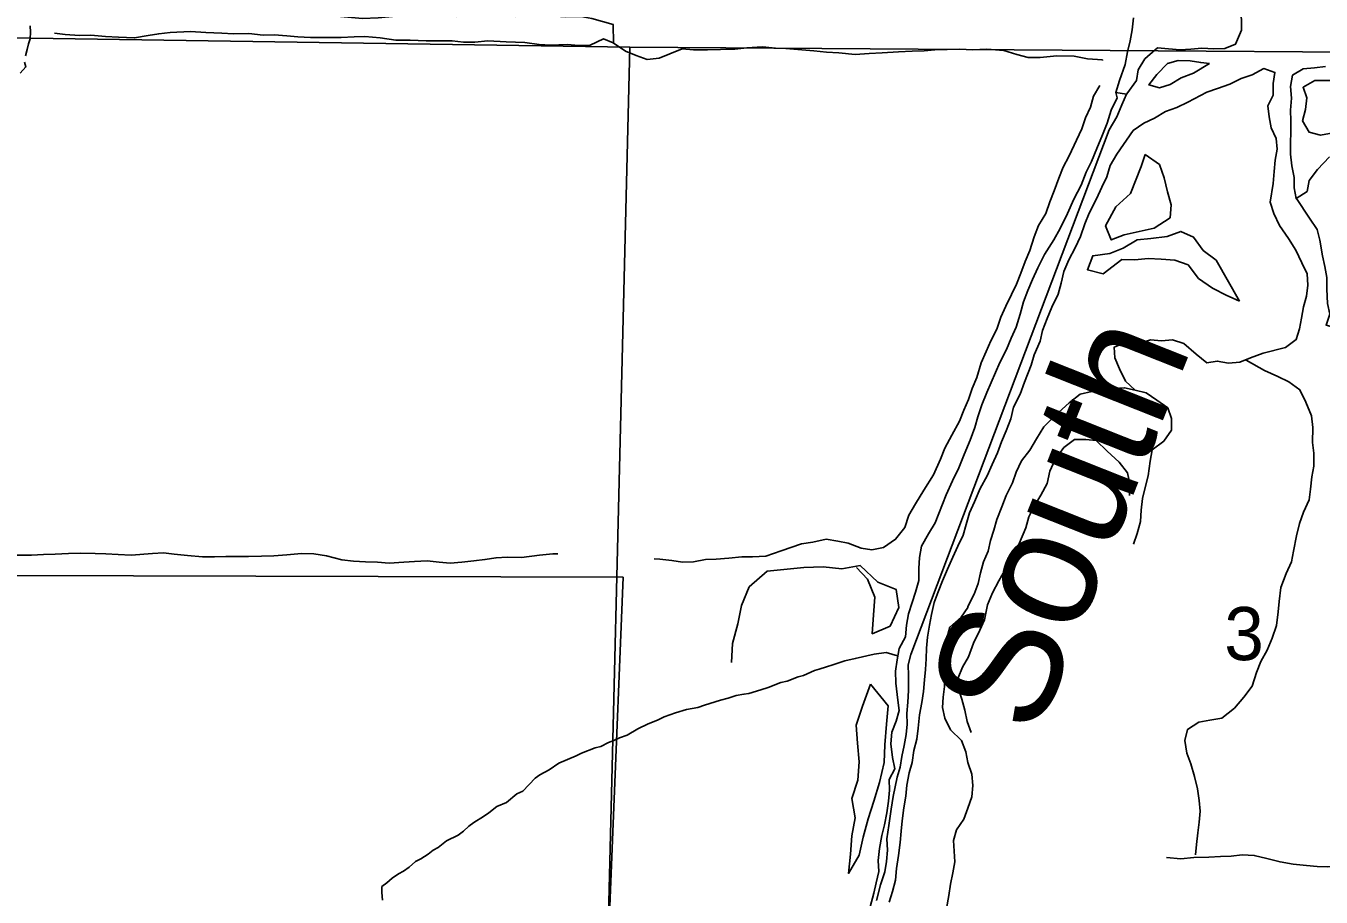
# Model space of a CAD drawing. Extents: x 1588073 to 2013523, y 1090242 to 1357120.
# Drawn here: x 1825795 to 1831179, y 1245725 to 1249348 of the extents above; entities that cross this region are included whole.
import ezdxf

# ---------------------------------------------------------------- set-up
doc = ezdxf.new("R2010")
doc.units = 0
for name, color, linetype in [('GM_X_County_Road', 7, 'Continuous'), ('GM_X_Major_Lake', 7, 'Continuous'), ('GM_X_Minor_Lake', 7, 'Continuous'), ('GM_X_Minor_River', 7, 'Continuous'), ('GM_X_Minor_River_Text', 7, 'Continuous'), ('GM_X_Section', 7, 'Continuous'), ('GM_X_Section_Text', 7, 'Continuous')]:
    doc.layers.add(name, color=color, linetype=linetype)

msp = doc.modelspace()

# ---------------------------------------------------------------- linework, layer by layer
at = {"layer": 'GM_X_County_Road'}
for points in [[(1816265, 1247010.7), (1816903.7, 1246943.8), (1817234.7, 1246951), (1817399.8, 1246954.5), (1821264.7, 1247037.4), (1823695.3, 1247068.1), (1828278.4, 1247055.3)], [(1828235.4, 1245996.5), (1828278.4, 1247055.3)], [(1828170.9, 1244408.3), (1828235.4, 1245996.5), (1828235.4, 1245996.5)]]:
    msp.add_lwpolyline(points, dxfattribs=at)
at = {"layer": 'GM_X_Major_Lake'}
msp.add_line((1830326.5, 1249072), (1830370.6, 1249064.1), dxfattribs=at)
for points in [[(1830488.8, 1249248.3), (1830498.9, 1249257.1), (1830544.9, 1249252.7), (1830592.9, 1249248.2), (1830637, 1249251.9), (1830683.1, 1249255.5), (1830733.2, 1249253.1), (1830779.3, 1249254.7), (1830823.5, 1249272.4), (1830847.9, 1249330.4), (1830848.3, 1249376.6), (1830840.6, 1249424.8), (1830833, 1249479), (1830855.3, 1249523), (1830889.7, 1249566.8), (1830974.3, 1249630.4), (1831004.7, 1249676.3), (1831049, 1249712), (1831095.3, 1249735.7), (1831139.5, 1249761.4), (1831177.9, 1249809.3), (1831198.3, 1249853.2)], [(1830399.6, 1249382.3), (1830393.2, 1249332.2), (1830384.9, 1249286.1), (1830374.5, 1249240), (1830364.1, 1249187.9), (1830341.6, 1249121.9), (1830326.5, 1249072)], [(1830370.6, 1249064.1), (1830371.3, 1249065.5), (1830411.7, 1249121.3), (1830418.1, 1249165.4), (1830446.4, 1249211.3), (1830488.8, 1249248.3)]]:
    msp.add_lwpolyline(points, dxfattribs=at)
at = {"layer": 'GM_X_Minor_Lake'}
for points in [[(1830448.1, 1248813.6), (1830431.2, 1248764), (1830386.3, 1248652), (1830325.8, 1248596.3), (1830283.1, 1248516.4), (1830306.7, 1248458), (1830361, 1248479.6), (1830485.4, 1248506.7), (1830551.8, 1248550.2), (1830556.2, 1248604.4), (1830540.6, 1248658.7), (1830527, 1248717), (1830507.3, 1248771.4)], [(1830507.3, 1248771.4), (1830448.1, 1248813.6)], [(1830840.3, 1248204.1), (1830742.8, 1248374.1), (1830689, 1248414.7), (1830649.4, 1248469.2), (1830595.5, 1248493.7), (1830539.2, 1248472.1), (1830471, 1248464.6), (1830414.9, 1248459.1), (1830356.6, 1248423.4), (1830300.3, 1248401.8), (1830230.1, 1248392.4), (1830207.7, 1248334.4), (1830273.7, 1248317.8), (1830350.2, 1248377.3), (1830404.3, 1248374.9), (1830460.4, 1248380.4), (1830514.5, 1248378), (1830570.5, 1248373.5), (1830626.5, 1248355), (1830670.1, 1248298.4), (1830727.9, 1248257.8), (1830787.8, 1248227.2), (1830797.4, 1248223)], [(1830797.4, 1248223), (1830840.3, 1248204.1)], [(1829246.4, 1246440.1), (1829251.9, 1246365.8), (1829259.3, 1246287.5), (1829252.7, 1246211.3), (1829228.2, 1246135.2), (1829241.6, 1246054.9), (1829229, 1245980.7), (1829222.5, 1245904.5), (1829213.9, 1245824.3), (1829258.5, 1245900.2), (1829275.1, 1245974.3), (1829295.6, 1246050.4), (1829320.2, 1246124.4), (1829342.8, 1246202.5), (1829363.4, 1246284.6), (1829366, 1246358.8), (1829372.6, 1246445.1), (1829379.2, 1246521.3), (1829305.6, 1246610.3)], [(1829305.6, 1246610.3), (1829273, 1246520.1), (1829246.4, 1246440.1)]]:
    msp.add_lwpolyline(points, dxfattribs=at)
at = {"layer": 'GM_X_Minor_River'}
msp.add_line((1830370.6, 1249064.1), (1830326.5, 1249072), dxfattribs=at)
for points in [[(1827032.4, 1249398.4), (1827102.5, 1249387.8), (1827194.6, 1249379), (1827258.7, 1249382.5), (1827318.8, 1249388), (1827364.9, 1249393.6), (1827413.1, 1249399.2), (1827483.2, 1249408.7), (1827527.2, 1249394.3), (1827583.2, 1249387.8), (1827627.3, 1249391.4), (1827677.4, 1249389), (1827779.6, 1249388.2), (1827829.6, 1249387.7), (1827897.7, 1249389.2), (1827993.9, 1249388.4), (1828039.9, 1249386), (1828102, 1249387.5), (1828148.1, 1249379.1), (1828236, 1249354.2), (1828237.6, 1249276.2)], [(1825793.2, 1249224.2), (1825799.4, 1249250.2), (1825805.6, 1249274.2), (1825811.8, 1249294.2), (1825814, 1249322.3), (1825812.2, 1249348.4)], [(1828236.7, 1249277.8), (1828195.5, 1249294.4), (1828141.2, 1249268.7), (1828093.2, 1249267.1), (1828045.1, 1249271.6), (1827975, 1249268.1), (1827928.9, 1249270.5), (1827868.9, 1249279.1), (1827790.8, 1249281.7), (1827714.7, 1249286.3), (1827660.6, 1249280.8), (1827614.5, 1249281.2), (1827566.5, 1249285.6), (1827458.3, 1249286.5), (1827392.2, 1249289.1), (1827332.1, 1249289.6), (1827268.1, 1249298.1), (1827204, 1249304.7), (1827160, 1249303), (1827105.8, 1249299.5), (1827037.7, 1249300), (1826977.7, 1249300.5), (1826925.6, 1249303), (1826879.5, 1249307.4), (1826827.5, 1249311.8), (1826781.4, 1249310.2), (1826721.4, 1249316.7), (1826657.3, 1249315.3), (1826609.2, 1249317.7), (1826543.1, 1249320.2), (1826479.1, 1249324.8), (1826394.9, 1249321.5), (1826346.8, 1249315.8), (1826302.6, 1249308.2), (1826246.5, 1249298.6), (1826180.4, 1249301.2), (1826126.3, 1249303.6), (1826064.3, 1249310.2), (1826018.2, 1249308.6), (1825958.1, 1249313.1), (1825914.1, 1249317.5)], [(1830270.1, 1249204.8), (1830270.1, 1249206.8), (1830208.1, 1249211.3), (1830152.1, 1249221.8), (1830080, 1249224.4), (1830011.8, 1249217), (1829961.7, 1249217.4), (1829913.7, 1249229.8), (1829859.8, 1249246.3), (1829789.7, 1249250.9), (1829729.6, 1249249.4), (1829677.5, 1249251.9), (1829573.3, 1249248.7), (1829529.2, 1249245.1), (1829479.2, 1249243.5), (1829423, 1249240), (1829354.9, 1249236.5), (1829300.8, 1249233), (1829242.7, 1249229.4), (1829174.6, 1249236), (1829122.6, 1249238.5), (1829070.5, 1249244.9), (1829020.5, 1249249.3), (1828954.4, 1249253.9), (1828910.4, 1249256.3), (1828856.3, 1249260.8), (1828792.2, 1249257.3), (1828742.1, 1249251.7), (1828682, 1249250.2), (1828627.9, 1249248.6), (1828569.8, 1249249.1), (1828523.7, 1249253.5), (1828471.5, 1249231.9), (1828427.3, 1249214.2), (1828377.2, 1249208.6), (1828331.2, 1249225), (1828287.3, 1249243.4), (1828235.7, 1249278.3)], [(1825770.7, 1249152.1), (1825794.9, 1249178), (1825789, 1249198.1)], [(1830715.3, 1249191.7), (1830678.7, 1249195.4), (1830634.7, 1249203.7), (1830584.6, 1249204.2), (1830540.5, 1249192.5), (1830496, 1249146.7), (1830463.7, 1249102.8), (1830507.7, 1249090.4), (1830551.8, 1249104.1), (1830598.1, 1249131.8), (1830648.3, 1249151.5), (1830715.3, 1249191.7)], [(1830406.1, 1247833.1), (1830366.6, 1247871.5), (1830340.9, 1247921.9), (1830321.2, 1247968.2), (1830319.5, 1248012.4), (1830367.7, 1248032.1), (1830411.7, 1248023.7), (1830470, 1248043.2), (1830516, 1248038.8), (1830562.1, 1248042.5), (1830608.1, 1248028), (1830659.8, 1247983.5), (1830703.6, 1247947), (1830747.8, 1247954.6), (1830793.8, 1247946.2), (1830841.9, 1247949.8), (1830886.1, 1247967.5), (1830938.3, 1247987.1), (1831030.6, 1248010.5), (1831074.9, 1248044.2), (1831089.3, 1248088.2), (1831097.6, 1248132.3), (1831106, 1248180.4), (1831118.3, 1248224.4), (1831124.7, 1248270.5), (1831121, 1248316.7), (1831099.3, 1248363.1), (1831073.6, 1248415.4), (1831043.9, 1248463.9), (1831006.3, 1248518.4), (1830982.6, 1248568.7), (1830966.9, 1248615), (1830979.5, 1248693.2), (1830983.9, 1248743.3), (1830988.2, 1248789.4), (1830996.6, 1248835.5), (1830992.9, 1248879.7), (1830971.2, 1248924), (1830963.5, 1248970.2), (1830957.8, 1249016.4), (1830980.2, 1249060.4), (1830980.5, 1249108.5), (1830986.9, 1249154.6), (1830940.9, 1249171.1), (1830892.7, 1249145.4), (1830846.5, 1249129.7), (1830800.2, 1249106), (1830748, 1249088.4), (1830703.8, 1249072.7), (1830625.4, 1249031.2), (1830579.2, 1249009.6), (1830533, 1248991.9), (1830486.7, 1248964.2), (1830442.5, 1248944.5), (1830398.2, 1248912.7)], [(1831197.4, 1249179), (1831151.3, 1249173.3), (1831105.2, 1249169.7), (1831060.9, 1249144), (1831052.5, 1249095.9), (1831056.2, 1249047.7), (1831051.8, 1248997.6), (1831053.5, 1248953.4), (1831052.5, 1248815), (1831058.2, 1248766.8), (1831067.8, 1248718.5), (1831067.5, 1248674.4), (1831075.2, 1248630.1), (1831121.5, 1248659.9), (1831129.8, 1248706), (1831164.2, 1248751.8), (1831214.7, 1248803.6)], [(1828406.4, 1247132.5), (1828430.2, 1247131.2), (1828480.2, 1247124.8), (1828524.2, 1247118.4), (1828570.3, 1247120), (1828620.4, 1247129.6), (1828664.5, 1247131.2), (1828716.6, 1247134.8), (1828770.7, 1247140.4), (1828814.8, 1247140), (1828870.9, 1247143.6), (1828935.2, 1247165.1), (1829019.5, 1247194.5), (1829065.7, 1247202.1), (1829121.8, 1247213.7), (1829169.8, 1247205.3), (1829213.8, 1247196.9), (1829267.8, 1247176.4), (1829311.8, 1247170), (1829360, 1247179.6), (1829410.3, 1247213.3), (1829448.7, 1247263.1), (1829465.1, 1247313.2), (1829493.5, 1247361.1), (1829527.9, 1247417), (1829568.5, 1247480.9), (1829597, 1247546.9), (1829615.4, 1247592.9), (1829643.8, 1247646.8), (1829676.3, 1247704.7), (1829694.6, 1247750.7), (1829713, 1247794.7), (1829729.3, 1247840.7), (1829747.7, 1247886.7), (1829766.2, 1247946.8), (1829786.6, 1247994.8), (1829806.9, 1248038.8), (1829831.3, 1248086.7), (1829847.7, 1248136.7), (1829868.1, 1248182.7), (1829892.4, 1248230.7), (1829912.8, 1248274.7), (1829931.1, 1248320.6), (1829949.5, 1248368.7), (1829967.9, 1248414.7), (1829986.3, 1248470.7), (1830004.7, 1248518.7), (1830035.1, 1248568.6), (1830051.5, 1248616.6), (1830069.9, 1248662.6), (1830088.3, 1248714.7), (1830106.6, 1248760.7), (1830131, 1248804.6), (1830183.9, 1248920.6), (1830200.3, 1248966.6), (1830220.6, 1249010.6), (1830233, 1249056.6), (1830259.3, 1249100.5)], [(1831229.4, 1248903.8), (1831177.3, 1248894.2), (1831129.3, 1248906.6), (1831101.6, 1248953), (1831114, 1249001.1), (1831120.3, 1249049.2), (1831104.6, 1249093.5), (1831152.9, 1249121.2), (1831305.2, 1249121.3)], [(1830326.5, 1249072), (1830331.1, 1249049.8), (1830306.7, 1248997.8), (1830290.2, 1248943.7), (1830269.9, 1248895.8), (1830247.4, 1248837.8), (1830225, 1248783.8), (1830202.6, 1248739.8), (1830182.2, 1248685.8), (1830151.7, 1248627.8), (1830125.3, 1248567.9), (1830094.8, 1248505.9), (1830068.4, 1248458), (1830029.9, 1248398.1), (1830001.4, 1248342.1), (1829979, 1248294.2), (1829960.7, 1248248.2), (1829942.3, 1248200.2), (1829927.9, 1248150.1), (1829911.5, 1248096.1), (1829891.1, 1248050.1), (1829870.7, 1248002.1), (1829844.3, 1247948.1), (1829789.3, 1247824.2), (1829768.9, 1247772.2), (1829752.5, 1247722.1), (1829740.2, 1247678.1), (1829719.8, 1247626.1), (1829695.3, 1247566.1), (1829672.8, 1247510.1), (1829646.4, 1247456.1), (1829619.9, 1247398.2), (1829575, 1247282.1), (1829546.7, 1247236.2), (1829518.2, 1247184.3), (1829509.9, 1247138.2), (1829507.5, 1247092.1), (1829507.2, 1247041.9), (1829492.8, 1246993.9), (1829478.5, 1246949.9), (1829464.1, 1246903.8), (1829455.7, 1246855.7), (1829451.4, 1246807.6), (1829425, 1246759.7), (1829416.6, 1246711.6), (1829410.3, 1246665.5), (1829411.9, 1246615.3), (1829419.4, 1246545), (1829425.1, 1246500.8), (1829412.8, 1246456.8), (1829394.4, 1246410.8), (1829390.1, 1246362.6), (1829397.7, 1246306.4), (1829407.3, 1246258.2), (1829383, 1246214.2), (1829384.6, 1246170.1), (1829380.3, 1246123.9), (1829373.9, 1246075.8), (1829363.6, 1246025.8), (1829353.2, 1245981.7), (1829342.8, 1245927.6), (1829338.5, 1245877.5), (1829340.1, 1245831.3), (1829329.8, 1245785.2), (1829319.4, 1245741.2), (1829305, 1245685.1)], [(1829473.8, 1246735), (1830298.1, 1248915.6), (1830330.5, 1248969.5), (1830350.9, 1249019.5), (1830370.6, 1249064.1)], [(1830398.2, 1248912.7), (1830329.4, 1248815), (1830303, 1248767.1), (1830288.6, 1248721), (1830268.3, 1248677), (1830245.9, 1248629.1), (1830215.4, 1248569.1), (1830197.1, 1248525.1), (1830178.6, 1248473.1), (1830156.3, 1248425.1), (1830129.9, 1248375.2), (1830109.5, 1248327.2), (1830099.1, 1248279.1), (1830086.8, 1248233.1), (1830060.3, 1248179.1), (1830039.9, 1248131.1), (1830021.5, 1248081.1), (1830011.2, 1248037), (1829986.8, 1247981.1), (1829974.4, 1247937), (1829945.9, 1247867), (1829927.5, 1247817), (1829901, 1247763), (1829888.7, 1247715), (1829870.3, 1247665), (1829849.9, 1247619), (1829833.6, 1247573), (1829811.2, 1247525), (1829790.8, 1247477), (1829762.4, 1247425.1), (1829737.9, 1247369.1), (1829717.6, 1247323.1), (1829703.2, 1247275.1), (1829690.8, 1247231), (1829668.5, 1247185.1), (1829648.1, 1247139.1), (1829625.7, 1247089.1), (1829605.3, 1247041.1), (1829587, 1246995.1), (1829570.6, 1246951.1), (1829560.2, 1246901), (1829551.9, 1246856.9), (1829543.5, 1246806.8), (1829539.2, 1246760.7), (1829536.9, 1246716.6), (1829534.5, 1246672.5), (1829530.2, 1246628.4), (1829525.9, 1246580.2), (1829519.5, 1246534.1), (1829509.1, 1246484.1), (1829504.7, 1246427.9), (1829498.4, 1246381.8), (1829486, 1246335.8), (1829479.6, 1246285.6), (1829467.3, 1246241.6), (1829456.9, 1246191.5), (1829452.6, 1246145.4), (1829444.2, 1246097.3), (1829437.8, 1246043.2), (1829433.5, 1245999.1), (1829429.1, 1245953), (1829422.7, 1245898.8), (1829414.3, 1245844.7), (1829410, 1245796.6), (1829397.6, 1245748.6), (1829383.3, 1245704.5)], [(1831077.2, 1248630.1), (1831130.7, 1248549.4), (1831162.4, 1248501), (1831174.1, 1248456.8), (1831185.6, 1248392.4), (1831195.3, 1248348.2), (1831203, 1248302), (1831202.7, 1248253.8), (1831206.2, 1248193.6), (1831215.9, 1248149.4), (1831199.6, 1248103.4), (1831245.5, 1248090.9), (1831247.2, 1248088.3)], [(1830868, 1247957.6), (1830943.8, 1247914.9), (1830999.7, 1247890.3), (1831045.6, 1247867.9), (1831091.4, 1247835.4), (1831115.1, 1247783), (1831138.7, 1247726.6), (1831144.4, 1247678.4), (1831143.9, 1247616.2), (1831149.6, 1247572), (1831149.2, 1247517.8), (1831140.9, 1247473.8), (1831134.5, 1247421.6), (1831130.2, 1247377.5), (1831105.7, 1247325.6), (1831089.4, 1247279.5), (1831077, 1247227.5), (1831064.5, 1247163.4), (1831056.2, 1247119.3), (1831033.8, 1247071.3), (1831011.3, 1247013.3), (1831004.9, 1246955.2), (1831000.6, 1246911.1), (1830994.1, 1246854.9), (1830975.7, 1246802.9), (1830955.3, 1246752.9), (1830929, 1246705), (1830910.6, 1246659), (1830892.2, 1246602.9), (1830857.8, 1246557.1), (1830819.4, 1246511.2), (1830767, 1246469.5), (1830716.8, 1246461.9), (1830670.7, 1246452.3), (1830624.4, 1246422.6), (1830612.1, 1246376.5), (1830621.7, 1246324.3), (1830637.4, 1246280), (1830653.1, 1246227.7), (1830664.7, 1246175.4), (1830672.3, 1246127.2), (1830676, 1246083), (1830671.7, 1246036.9), (1830667.4, 1245992.8), (1830661, 1245944.7), (1830656.7, 1245900.6)], [(1829621.4, 1245678.5), (1829631.8, 1245732.6), (1829638.2, 1245778.6), (1829648.6, 1245826.7), (1829656.9, 1245872.8), (1829653.2, 1245917), (1829651.5, 1245961.1), (1829663.9, 1246005.2), (1829694.2, 1246049.1), (1829710.6, 1246095.1), (1829727, 1246143.1), (1829731.3, 1246189.2), (1829727.7, 1246237.4), (1829710, 1246285.7), (1829702.3, 1246329.9), (1829684.6, 1246376.2), (1829638.9, 1246420.8), (1829615.2, 1246469.1), (1829605.5, 1246513.3), (1829607.8, 1246557.5), (1829614.1, 1246601.6), (1829612.5, 1246649.7), (1829616.9, 1246701.9), (1829623.3, 1246758), (1829623.6, 1246802.2), (1829636, 1246848.2), (1829682.4, 1246890), (1829710.7, 1246929.9), (1829710.7, 1246933.9), (1829737.1, 1246985.8), (1829753.5, 1247029.8), (1829763.8, 1247073.9), (1829776.2, 1247119.9), (1829794.5, 1247163.9), (1829804.9, 1247208), (1829819.2, 1247252), (1829831.5, 1247296.1), (1829851.9, 1247348.1), (1829870.3, 1247396.1), (1829896.7, 1247448), (1829911.1, 1247492.1), (1829933.5, 1247540), (1829967.8, 1247583.9), (1829996.2, 1247631.8), (1830026.7, 1247681.7), (1830073.1, 1247727.5), (1830131.5, 1247781.2), (1830177.9, 1247816.9), (1830226, 1247828.6), (1830270.2, 1247840.2), (1830318.3, 1247839.8), (1830362.3, 1247843.5), (1830406.1, 1247833.1)], [(1830406.1, 1247833.1), (1830452.3, 1247822.6), (1830496.2, 1247792.2), (1830542, 1247759.7), (1830557.7, 1247715.4), (1830557.4, 1247667.2), (1830525, 1247621.4), (1830476.7, 1247585.7), (1830468.3, 1247537.6), (1830459.8, 1247477.4), (1830447.5, 1247429.4), (1830437.1, 1247383.3), (1830430.8, 1247335.2), (1830428.4, 1247287.1), (1830414, 1247237), (1830399.7, 1247193)], [(1830383.1, 1247395.8), (1830383.5, 1247444), (1830373.8, 1247490.2), (1830340.1, 1247534.6), (1830290.3, 1247579.2), (1830244.6, 1247623.7), (1830200.5, 1247628.1), (1830154.5, 1247628.5), (1830110.1, 1247594.7), (1830073.7, 1247544.9), (1830051.3, 1247496.9), (1830041, 1247444.8), (1830014.6, 1247396.9), (1829986.2, 1247351), (1829963.8, 1247307), (1829951.5, 1247260.9), (1829925, 1247199), (1829896.5, 1247135), (1829864.1, 1247085.1), (1829839.7, 1247041.1), (1829813.3, 1246991.2), (1829792.9, 1246941.2), (1829780.4, 1246879.1), (1829760.1, 1246835.1), (1829733.6, 1246781.2), (1829713.2, 1246725.1), (1829688.8, 1246681.2), (1829670.5, 1246637.2), (1829670.2, 1246593.1), (1829685.9, 1246548.8), (1829697.6, 1246502.6), (1829707.2, 1246456.3), (1829724.9, 1246410)], [(1825722, 1247147.8), (1825818.2, 1247147), (1825868.3, 1247150.6), (1825916.4, 1247152.2), (1825972.5, 1247153.8), (1826020.6, 1247155.4), (1826082.7, 1247154.8), (1826126.7, 1247152.5), (1826178.8, 1247150), (1826232.8, 1247147.6), (1826321, 1247154.8), (1826367.1, 1247156.5), (1826411.1, 1247152.1), (1826467.2, 1247145.6), (1826529.2, 1247141.1), (1826579.3, 1247140.6), (1826625.4, 1247142.3), (1826719.5, 1247141.5), (1826773.6, 1247143), (1826825.7, 1247144.6), (1826879.9, 1247148.2), (1826940, 1247153.7), (1826992.1, 1247153.2), (1827044.1, 1247144.8), (1827108.1, 1247128.2), (1827156.1, 1247121.8), (1827206.2, 1247119.3), (1827256.2, 1247118.9), (1827304.3, 1247114.5), (1827366.4, 1247118), (1827410.5, 1247121.7), (1827462.6, 1247123.2), (1827512.6, 1247118.8), (1827558.7, 1247114.4), (1827606.8, 1247118), (1827656.9, 1247123.6), (1827703, 1247129.2), (1827749.1, 1247136.9), (1827795.2, 1247138.5), (1827855.3, 1247138), (1827929.5, 1247147.4), (1827985.6, 1247153), (1828005.6, 1247152.8)], [(1828727.5, 1246701.3), (1828732.1, 1246779.5), (1828754.7, 1246861.6), (1828769.3, 1246937.7), (1828801.9, 1247015.7), (1828876.5, 1247081.3), (1829028.8, 1247096.1), (1829109, 1247099.4), (1829187, 1247090.8), (1829263.3, 1247104.2), (1829336.9, 1247035.3), (1829412.8, 1247004.6), (1829424.2, 1246930.2), (1829387.6, 1246852.3), (1829313.3, 1246820.8), (1829317.8, 1246899), (1829324.4, 1246973.2), (1829292.9, 1247047.7), (1829247.5, 1247096.5)], [(1829418.6, 1246728.4), (1829371.3, 1246742.8), (1829321, 1246735.7), (1829242.3, 1246717.1), (1829199.9, 1246707.8), (1829149.4, 1246690.7), (1829123.1, 1246683.1), (1829092.8, 1246673.7), (1829072.6, 1246668), (1829028, 1246646.8), (1829005.8, 1246641.1), (1828959.3, 1246623.9), (1828933.1, 1246618.4), (1828880.5, 1246597.3), (1828850.2, 1246587.8), (1828799.7, 1246572.7), (1828779.5, 1246569.1), (1828747.3, 1246563.6), (1828714.9, 1246552.2), (1828682.6, 1246544.8), (1828615.9, 1246523.9), (1828587.6, 1246514.4), (1828541.3, 1246505.2), (1828494.8, 1246492), (1828448.3, 1246474.8), (1828419.9, 1246461.3), (1828381.5, 1246445.9), (1828338.9, 1246424.6), (1828294.2, 1246399.3), (1828261.9, 1246387.9), (1828239.6, 1246376.2), (1828217.3, 1246368.6), (1828184.9, 1246351.1), (1828160.7, 1246345.6), (1828104, 1246324.5), (1828081.7, 1246312.9), (1828010.9, 1246282.1), (1827970.2, 1246254.7), (1827931.6, 1246233.3), (1827911.3, 1246219.6), (1827860.1, 1246166.3), (1827835.8, 1246154.8), (1827793, 1246119.4), (1827752.5, 1246102.1), (1827719.9, 1246076.6), (1827697.5, 1246060.9), (1827656.9, 1246035.5), (1827636.5, 1246019.8), (1827614, 1246000.2), (1827591.6, 1245982.5), (1827543, 1245959.3), (1827508.4, 1245931.8), (1827488.1, 1245920.1), (1827467.7, 1245904.4), (1827437.2, 1245884.9), (1827414.9, 1245873.3), (1827388.3, 1245849.7), (1827364, 1245834), (1827343.7, 1245822.4), (1827317.2, 1245804.8), (1827294.8, 1245785.1), (1827274.4, 1245769.4), (1827274, 1245745.3), (1827277.4, 1245713.1)], [(1829331.2, 1245711), (1829347.7, 1245777.1), (1829366.2, 1245831.1), (1829372.5, 1245873.2), (1829376.8, 1245921.3), (1829373.2, 1245967.5), (1829381.6, 1246023.6), (1829392.1, 1246091.7), (1829400.5, 1246143.8), (1829417.1, 1246224), (1829429.4, 1246266), (1829435.7, 1246310.1), (1829446.1, 1246356.2), (1829454.4, 1246402.2), (1829458.8, 1246444.3), (1829457.1, 1246488.5), (1829461.4, 1246536.6), (1829463.8, 1246584.8), (1829464.2, 1246647), (1829462.6, 1246691.1), (1829473.8, 1246735)], [(1830536.4, 1245889.5), (1830596.5, 1245885), (1830650.6, 1245890.6), (1830712.7, 1245892.1), (1830760.8, 1245893.7), (1830804.9, 1245895.3), (1830851, 1245900.9), (1830901, 1245898.5), (1830953, 1245886.1), (1831009, 1245871.5), (1831063, 1245863.1), (1831119.1, 1245856.6), (1831163.1, 1245852.2), (1831207.2, 1245851.8), (1831253.3, 1245853.4)]]:
    msp.add_lwpolyline(points, dxfattribs=at)
at = {"layer": 'GM_X_Section'}
for points in [[(1823027, 1249340.6), (1823139, 1249337.9), (1828305.9, 1249259.7), (1828188, 1244461.4), (1822886.6, 1244464.4)], [(1828305.9, 1249259.7), (1833498.1, 1249223.6), (1833444, 1244616.8), (1828188, 1244461.4)]]:
    msp.add_lwpolyline(points, close=True, dxfattribs=at)

# ---------------------------------------------------------------- texts
at = {"layer": 'GM_X_Minor_River_Text'}
msp.add_text('South', height=500.33, rotation=68.3546, dxfattribs=at).set_placement((1829997, 1246385.7))
at = {"layer": 'GM_X_Section_Text'}
msp.add_text('3', height=221, rotation=0, dxfattribs=at).set_placement((1830776.8, 1246710.9))

doc.saveas('drawing.dxf')
